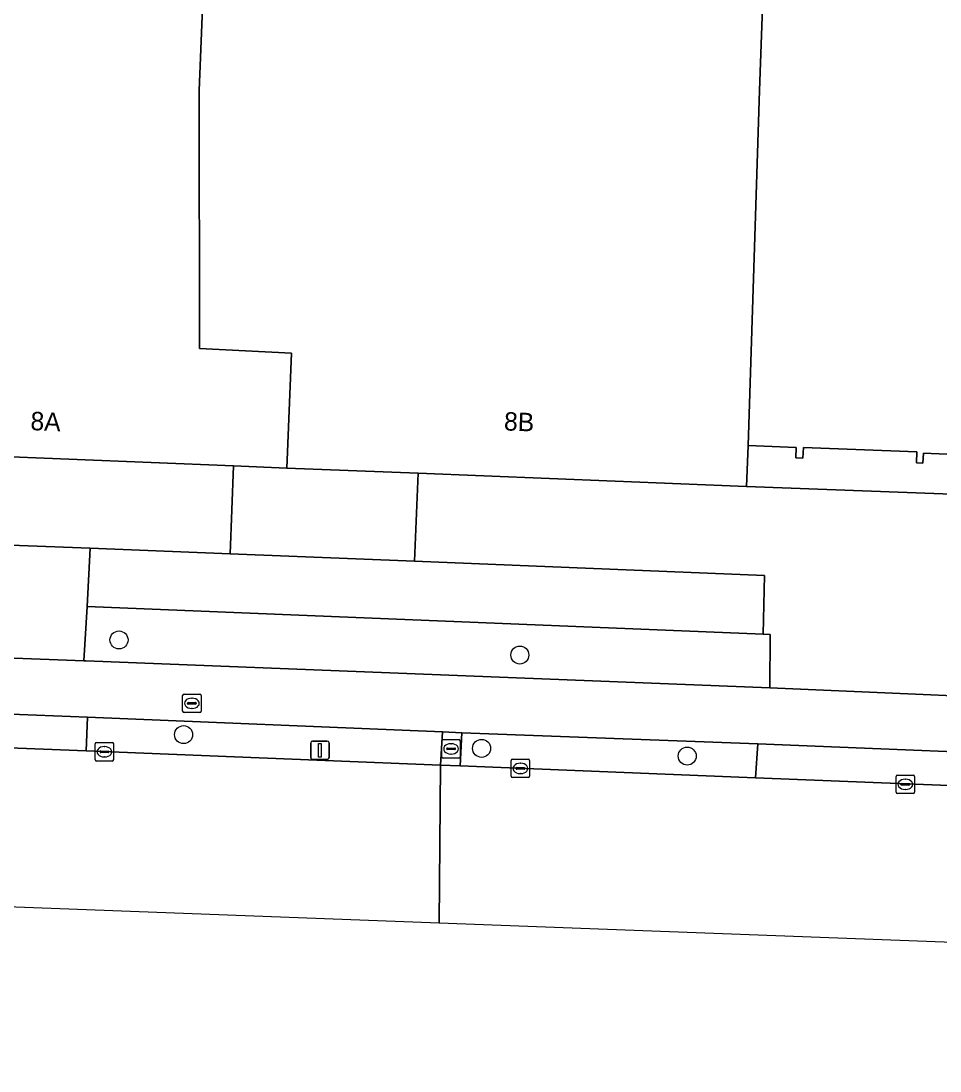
# Model space of a CAD drawing. Extents: x 160732 to 162107, y 387428 to 388479.
# Drawn here: x 161536.5 to 161586.4, y 387446.8 to 387503.8 of the extents above; entities that cross this region are included whole.
import ezdxf

# ---------------------------------------------------------------- set-up
doc = ezdxf.new("R2010")
doc.units = 0
for name, color, linetype in [('IMGEO_Berm_groen', 7, 'Continuous'), ('IMGEO_Boom', 7, 'Continuous'), ('IMGEO_Erf', 7, 'Continuous'), ('IMGEO_Fietspad_gesloten', 7, 'Continuous'), ('IMGEO_Groenvoorziening', 7, 'Continuous'), ('IMGEO_Kolk', 7, 'Continuous'), ('IMGEO_Lichtmast', 7, 'Continuous'), ('IMGEO_Pand', 7, 'Continuous'), ('IMGEO_Pand_nummerreeks', 7, 'Continuous'), ('IMGEO_Pand_overbouw', 7, 'Continuous'), ('IMGEO_Rijbaan_lokaal_gesloten', 7, 'Continuous'), ('IMGEO_Rioolput', 7, 'Continuous'), ('IMGEO_Voetpad_open', 7, 'Continuous')]:
    doc.layers.add(name, color=color, linetype=linetype)

msp = doc.modelspace()

# ---------------------------------------------------------------- linework, layer by layer
at = {"layer": 'IMGEO_Berm_groen'}
for points in [[(161559.393, 387465.167), (161540.118, 387465.962), (161540.033, 387464.137), (161559.276, 387463.364)], [(161576.509, 387464.516), (161560.442, 387465.124), (161560.345, 387463.321), (161575.932, 387462.695), (161576.391, 387462.677)]]:
    msp.add_lwpolyline(points, close=True, dxfattribs=at)
at = {"layer": 'IMGEO_Boom'}
for centre in [(161541.824, 387470.163), (161563.587, 387469.345), (161545.332, 387465.021), (161561.509, 387464.277), (161572.673, 387463.859)]:
    msp.add_circle(centre, 0.489, dxfattribs=at)
at = {"layer": 'IMGEO_Erf'}
msp.add_lwpolyline([(161601.566, 387477.532), (161601.651, 387479.634), (161595.464, 387479.884), (161595.443, 387479.364), (161595.053, 387479.379), (161595.074, 387479.897), (161588.778, 387480.151), (161588.756, 387479.596), (161588.445, 387479.609), (161588.469, 387480.188), (161585.495, 387480.308), (161585.473, 387479.762), (161585.117, 387479.777), (161585.141, 387480.372), (161578.98, 387480.621), (161578.956, 387480.031), (161578.575, 387480.047), (161578.598, 387480.616), (161575.985, 387480.721), (161575.896, 387478.492)], close=True, dxfattribs=at)
at = {"layer": 'IMGEO_Fietspad_gesloten'}
for points in [[(161612.063, 387466.254), (161607.552, 387466.453), (161595.45, 387466.773), (161577.163, 387467.559), (161540.032, 387469.034), (161539.923, 387469.038), (161535.67, 387469.197), (161530.061, 387469.406), (161528.84, 387469.467), (161507.351, 387470.337)], [(161442.554, 387468.011), (161442.653, 387469.953), (161446.186, 387469.816), (161481.206, 387468.333), (161483.19, 387468.251), (161505.27, 387467.335), (161507.236, 387467.262), (161518.426, 387466.815), (161519.485, 387466.777), (161528.742, 387466.406), (161529.954, 387466.357), (161535.505, 387466.149), (161540.118, 387465.962), (161559.393, 387465.167), (161560.442, 387465.124), (161576.509, 387464.516), (161595.204, 387463.77), (161606.095, 387463.48), (161612.678, 387463.243)]]:
    msp.add_lwpolyline(points, dxfattribs=at)
at = {"layer": 'IMGEO_Groenvoorziening'}
for points in [[(161557.869, 387474.44), (161558.061, 387479.212), (161550.937, 387479.499), (161548.044, 387479.616), (161547.853, 387474.844)], [(161576.796, 387470.476), (161540.09, 387471.987), (161539.923, 387469.038), (161540.032, 387469.034), (161577.163, 387467.559), (161577.186, 387470.46)]]:
    msp.add_lwpolyline(points, close=True, dxfattribs=at)
at = {"layer": 'IMGEO_Kolk'}
for p, q in [((161540.533, 387463.664), (161540.533, 387464.516)), ((161540.608, 387464.59), (161541.46, 387464.59)), ((161541.534, 387464.516), (161541.534, 387463.664)), ((161559.353, 387463.823), (161559.353, 387464.675)), ((161559.428, 387464.749), (161560.28, 387464.749)), ((161559.841, 387464.529), (161559.866, 387464.529)), ((161560.354, 387464.675), (161560.354, 387463.823)), ((161540.792, 387464.084), (161540.792, 387464.096)), ((161541.23, 387464.047), (161540.832, 387464.047)), ((161540.835, 387464.133), (161541.233, 387464.133)), ((161541.021, 387464.37), (161541.046, 387464.37)), ((161541.276, 387464.096), (161541.276, 387464.084)), ((161559.612, 387464.243), (161559.612, 387464.255)), ((161560.05, 387464.206), (161559.652, 387464.206)), ((161559.655, 387464.292), (161560.053, 387464.292)), ((161559.864, 387463.969), (161559.839, 387463.969)), ((161560.096, 387464.255), (161560.096, 387464.243)), ((161541.46, 387463.59), (161540.608, 387463.59)), ((161541.044, 387463.81), (161541.019, 387463.81)), ((161560.28, 387463.749), (161559.428, 387463.749)), ((161563.119, 387462.76), (161563.119, 387463.612)), ((161563.194, 387463.686), (161564.046, 387463.686)), ((161563.607, 387463.466), (161563.632, 387463.466)), ((161564.12, 387463.612), (161564.12, 387462.76)), ((161563.378, 387463.18), (161563.378, 387463.192)), ((161563.816, 387463.143), (161563.418, 387463.143)), ((161563.421, 387463.229), (161563.819, 387463.229)), ((161563.63, 387462.906), (161563.605, 387462.906)), ((161563.862, 387463.192), (161563.862, 387463.18)), ((161584.018, 387461.896), (161584.018, 387462.748)), ((161584.093, 387462.822), (161584.945, 387462.822)), ((161585.019, 387462.748), (161585.019, 387461.896)), ((161564.046, 387462.686), (161563.194, 387462.686)), ((161584.277, 387462.316), (161584.277, 387462.328)), ((161584.715, 387462.279), (161584.317, 387462.279)), ((161584.32, 387462.365), (161584.718, 387462.365)), ((161584.506, 387462.602), (161584.531, 387462.602)), ((161584.761, 387462.328), (161584.761, 387462.316)), ((161584.945, 387461.822), (161584.093, 387461.822)), ((161584.529, 387462.042), (161584.504, 387462.042))]:
    msp.add_line(p, q, dxfattribs=at)
for points in [[(161540.533, 387463.664), (161540.533, 387464.516)], [(161540.608, 387464.59), (161541.46, 387464.59)], [(161541.534, 387464.516), (161541.534, 387463.664)], [(161559.353, 387463.823), (161559.353, 387464.675)], [(161559.428, 387464.749), (161560.28, 387464.749)], [(161560.354, 387464.675), (161560.354, 387463.823)], [(161541.46, 387463.59), (161540.608, 387463.59)], [(161560.28, 387463.749), (161559.428, 387463.749)], [(161563.119, 387462.76), (161563.119, 387463.612)], [(161563.194, 387463.686), (161564.046, 387463.686)], [(161564.12, 387463.612), (161564.12, 387462.76)], [(161584.018, 387461.896), (161584.018, 387462.748)], [(161584.093, 387462.822), (161584.945, 387462.822)], [(161585.019, 387462.748), (161585.019, 387461.896)], [(161564.046, 387462.686), (161563.194, 387462.686)], [(161584.945, 387461.822), (161584.093, 387461.822)]]:
    msp.add_lwpolyline(points, dxfattribs=at)
for centre, radius, start, end in [((161540.61, 387464.514), 0.0765, 91.552, 178.448), ((161540.61, 387464.514), 0.0765, 91.552, 178.448), ((161541.458, 387464.514), 0.0765, 1.552, 88.448), ((161541.458, 387464.514), 0.0765, 1.552, 88.448), ((161559.43, 387464.673), 0.0765, 91.552, 178.448), ((161559.43, 387464.673), 0.0765, 91.552, 178.448), ((161560.278, 387464.673), 0.0765, 1.552, 88.448), ((161560.278, 387464.673), 0.0765, 1.552, 88.448), ((161540.832, 387464.093), 0.0403, 85.8775, 175.7526), ((161540.829, 387464.083), 0.0366, 178.938, 274.7102), ((161541.233, 387464.09), 0.043, 264.8664, 352.4533), ((161541.237, 387464.095), 0.0386, 1.7309, 96.639), ((161559.652, 387464.252), 0.0403, 85.8775, 175.7526), ((161559.649, 387464.242), 0.0366, 178.938, 274.7102), ((161560.053, 387464.249), 0.043, 264.8664, 352.4533), ((161560.057, 387464.254), 0.0386, 1.7309, 96.639), ((161540.61, 387463.666), 0.0765, 181.552, 268.448), ((161540.61, 387463.666), 0.0765, 181.552, 268.448), ((161541.458, 387463.666), 0.0765, 271.552, 358.448), ((161541.458, 387463.666), 0.0765, 271.552, 358.448), ((161559.43, 387463.825), 0.0765, 181.552, 268.448), ((161559.43, 387463.825), 0.0765, 181.552, 268.448), ((161560.278, 387463.825), 0.0765, 271.552, 358.448), ((161560.278, 387463.825), 0.0765, 271.552, 358.448), ((161563.196, 387463.61), 0.0765, 91.552, 178.448), ((161563.196, 387463.61), 0.0765, 91.552, 178.448), ((161564.044, 387463.61), 0.0765, 1.552, 88.448), ((161564.044, 387463.61), 0.0765, 1.552, 88.448), ((161563.196, 387462.762), 0.0765, 181.552, 268.448), ((161563.196, 387462.762), 0.0765, 181.552, 268.448), ((161563.418, 387463.189), 0.0403, 85.8775, 175.7526), ((161563.415, 387463.179), 0.0366, 178.938, 274.7102), ((161563.819, 387463.186), 0.043, 264.8664, 352.4533), ((161563.823, 387463.191), 0.0386, 1.7309, 96.639), ((161564.044, 387462.762), 0.0765, 271.552, 358.448), ((161564.044, 387462.762), 0.0765, 271.552, 358.448), ((161584.095, 387462.746), 0.0765, 91.552, 178.448), ((161584.095, 387462.746), 0.0765, 91.552, 178.448), ((161584.943, 387462.746), 0.0765, 1.552, 88.448), ((161584.943, 387462.746), 0.0765, 1.552, 88.448), ((161584.317, 387462.325), 0.0403, 85.8775, 175.7526), ((161584.314, 387462.315), 0.0366, 178.938, 274.7102), ((161584.718, 387462.322), 0.043, 264.8664, 352.4533), ((161584.722, 387462.327), 0.0386, 1.7309, 96.639), ((161584.095, 387461.898), 0.0765, 181.552, 268.448), ((161584.095, 387461.898), 0.0765, 181.552, 268.448), ((161584.943, 387461.898), 0.0765, 271.552, 358.448), ((161584.943, 387461.898), 0.0765, 271.552, 358.448)]:
    msp.add_arc(centre, radius, start, end, dxfattribs=at)
for centre, major_axis, ratio, start_param, end_param in [((161559.84, 387464.249), (-0.387, 0.002), 0.722429, 4.712389, 7.853982), ((161559.865, 387464.249), (-0.39, 0.002), 0.717154, 1.570796, 4.712389), ((161541.02, 387464.09), (-0.387, 0.002), 0.722429, 4.712389, 7.853982), ((161541.045, 387464.09), (-0.39, 0.002), 0.717154, 1.570796, 4.712389), ((161563.606, 387463.186), (-0.387, 0.002), 0.722429, 4.712389, 7.853982), ((161563.631, 387463.186), (-0.39, 0.002), 0.717154, 1.570796, 4.712389), ((161584.505, 387462.322), (-0.387, 0.002), 0.722429, 4.712389, 7.853982), ((161584.53, 387462.322), (-0.39, 0.002), 0.717154, 1.570796, 4.712389)]:
    msp.add_ellipse(centre, major_axis=major_axis, ratio=ratio, start_param=start_param, end_param=end_param, dxfattribs=at)
at = {"layer": 'IMGEO_Lichtmast'}
for p, q in [((161552.236, 387463.77), (161552.236, 387464.57)), ((161552.236, 387464.57), (161552.236, 387463.77)), ((161552.336, 387464.67), (161553.126, 387464.67)), ((161553.126, 387464.67), (161552.336, 387464.67)), ((161553.226, 387464.57), (161553.226, 387463.77)), ((161553.226, 387463.77), (161553.226, 387464.57)), ((161553.126, 387463.67), (161552.336, 387463.67)), ((161552.336, 387463.67), (161553.126, 387463.67))]:
    msp.add_line(p, q, dxfattribs=at)
msp.add_lwpolyline([(161552.656, 387464.545), (161552.806, 387464.545), (161552.806, 387463.795), (161552.656, 387463.795), (161552.656, 387464.545)], dxfattribs=at)
for centre, start, end in [((161552.336, 387464.57), 90, 180), ((161552.336, 387464.57), 90, 180), ((161553.126, 387464.57), 0, 90), ((161553.126, 387464.57), 360, 90), ((161552.336, 387463.77), 180, 270), ((161552.336, 387463.77), 180, 270), ((161553.126, 387463.77), 270, 0), ((161553.126, 387463.77), 270, 0)]:
    msp.add_arc(centre, 0.1, start, end, dxfattribs=at)
at = {"layer": 'IMGEO_Pand'}
for points in [[(161548.154, 387548.818), (161543.656, 387548.999), (161538.115, 387549.223), (161528.451, 387549.613), (161526.651, 387505), (161526.449, 387500), (161525.663, 387480.519), (161548.044, 387479.616), (161550.937, 387479.499), (161551.189, 387485.744), (161546.196, 387485.99), (161546.184, 387500)], [(161558.061, 387479.212), (161575.896, 387478.492), (161575.985, 387480.721), (161576.598, 387500), (161578.31, 387547.602), (161573.49, 387547.795), (161558.767, 387548.389), (161552.94, 387548.624), (161548.154, 387548.818), (161546.184, 387500), (161546.196, 387485.99), (161551.189, 387485.744), (161550.937, 387479.499)]]:
    msp.add_lwpolyline(points, close=True, dxfattribs=at)
msp.add_lwpolyline([(161593.546, 387546.993), (161584.166, 387547.367), (161578.31, 387547.602), (161576.598, 387500), (161575.985, 387480.721), (161578.598, 387480.616), (161578.575, 387480.047), (161578.956, 387480.031), (161578.98, 387480.621), (161585.141, 387480.372), (161585.117, 387479.777), (161585.473, 387479.762), (161585.495, 387480.308), (161588.469, 387480.188)], dxfattribs=at)
at = {"layer": 'IMGEO_Pand_overbouw'}
msp.add_lwpolyline([(161595.074, 387479.897), (161588.778, 387480.151), (161588.756, 387479.596), (161588.445, 387479.609), (161588.469, 387480.188), (161585.495, 387480.308), (161585.473, 387479.762), (161585.117, 387479.777), (161585.141, 387480.372), (161578.98, 387480.621), (161578.956, 387480.031), (161578.575, 387480.047), (161578.598, 387480.616), (161575.985, 387480.721), (161575.896, 387478.492), (161601.566, 387477.532), (161601.651, 387479.634), (161595.464, 387479.884), (161595.443, 387479.364), (161595.053, 387479.379)], close=True, dxfattribs=at)
at = {"layer": 'IMGEO_Rijbaan_lokaal_gesloten'}
for points in [[(161465.338, 387458.353), (161559.208, 387454.807), (161559.276, 387463.364), (161540.033, 387464.137), (161535.411, 387464.322), (161529.839, 387464.546), (161528.655, 387464.594), (161519.408, 387464.965), (161518.35, 387465.008), (161507.175, 387465.457), (161505.201, 387465.533), (161500, 387465.745), (161483.107, 387466.407)], [(161630.31, 387460.349), (161629.115, 387460.392), (161612.647, 387461.184), (161608.114, 387461.402), (161606.014, 387461.487), (161604.939, 387461.53), (161596.781, 387461.857), (161595.102, 387461.925), (161576.391, 387462.677), (161575.932, 387462.695), (161560.345, 387463.321), (161559.276, 387463.364), (161559.208, 387454.807), (161611.63, 387452.826), (161739.727, 387446.755)]]:
    msp.add_lwpolyline(points, dxfattribs=at)
at = {"layer": 'IMGEO_Rioolput'}
for p, q in [((161545.279, 387466.296), (161545.279, 387467.148)), ((161545.354, 387467.222), (161546.206, 387467.222)), ((161545.581, 387466.765), (161545.979, 387466.765)), ((161545.767, 387467.002), (161545.792, 387467.002)), ((161546.28, 387467.148), (161546.28, 387466.296)), ((161546.206, 387466.222), (161545.354, 387466.222)), ((161545.538, 387466.716), (161545.538, 387466.728)), ((161545.976, 387466.679), (161545.578, 387466.679)), ((161545.79, 387466.442), (161545.765, 387466.442)), ((161546.022, 387466.728), (161546.022, 387466.716))]:
    msp.add_line(p, q, dxfattribs=at)
for points in [[(161545.279, 387466.296), (161545.279, 387467.148)], [(161545.354, 387467.222), (161546.206, 387467.222)], [(161546.28, 387467.148), (161546.28, 387466.296)], [(161546.206, 387466.222), (161545.354, 387466.222)]]:
    msp.add_lwpolyline(points, dxfattribs=at)
for centre, radius, start, end in [((161545.356, 387467.146), 0.0765, 91.552, 178.448), ((161545.356, 387467.146), 0.0765, 91.552, 178.448), ((161545.578, 387466.725), 0.0403, 85.8775, 175.7526), ((161545.983, 387466.727), 0.0386, 1.7309, 96.639), ((161546.204, 387467.146), 0.0765, 1.552, 88.448), ((161546.204, 387467.146), 0.0765, 1.552, 88.448), ((161545.356, 387466.298), 0.0765, 181.552, 268.448), ((161545.356, 387466.298), 0.0765, 181.552, 268.448), ((161545.575, 387466.715), 0.0366, 178.938, 274.7102), ((161545.979, 387466.722), 0.043, 264.8664, 352.4533), ((161546.204, 387466.298), 0.0765, 271.552, 358.448), ((161546.204, 387466.298), 0.0765, 271.552, 358.448)]:
    msp.add_arc(centre, radius, start, end, dxfattribs=at)
for centre, major_axis, ratio, start_param, end_param in [((161545.766, 387466.722), (-0.387, 0.002), 0.722429, 4.712389, 7.853982), ((161545.791, 387466.722), (-0.39, 0.002), 0.717154, 1.570796, 4.712389)]:
    msp.add_ellipse(centre, major_axis=major_axis, ratio=ratio, start_param=start_param, end_param=end_param, dxfattribs=at)
at = {"layer": 'IMGEO_Voetpad_open'}
for points in [[(161548.044, 387479.616), (161525.663, 387480.519), (161522.945, 387480.924), (161522.879, 387479.351), (161527.806, 387479.033), (161527.669, 387475.641), (161535.939, 387475.315), (161540.256, 387475.145), (161547.853, 387474.844)], [(161540.256, 387475.145), (161535.939, 387475.315), (161535.806, 387472.143), (161535.67, 387469.197), (161539.923, 387469.038), (161540.09, 387471.987)], [(161576.872, 387473.672), (161557.869, 387474.44), (161547.853, 387474.844), (161540.256, 387475.145), (161540.09, 387471.987), (161576.796, 387470.476)], [(161540.118, 387465.962), (161535.505, 387466.149), (161535.411, 387464.322), (161540.033, 387464.137)], [(161560.442, 387465.124), (161559.393, 387465.167), (161559.276, 387463.364), (161560.345, 387463.321)], [(161576.509, 387464.516), (161576.391, 387462.677), (161595.102, 387461.925), (161595.204, 387463.77)]]:
    msp.add_lwpolyline(points, close=True, dxfattribs=at)
msp.add_lwpolyline([(161601.566, 387477.532), (161575.896, 387478.492), (161558.061, 387479.212), (161557.869, 387474.44), (161576.872, 387473.672), (161576.796, 387470.476), (161577.186, 387470.46), (161577.163, 387467.559), (161595.45, 387466.773)], dxfattribs=at)

# ---------------------------------------------------------------- texts
at = {"layer": 'IMGEO_Pand_nummerreeks'}
for s, rotation, p in [('8A', 357.691, (161537.004, 387481.563)), ('8B', 357.6893, (161562.714, 387481.546))]:
    msp.add_text(s, height=1, rotation=rotation, dxfattribs=at).set_placement(p)

doc.saveas('drawing.dxf')
